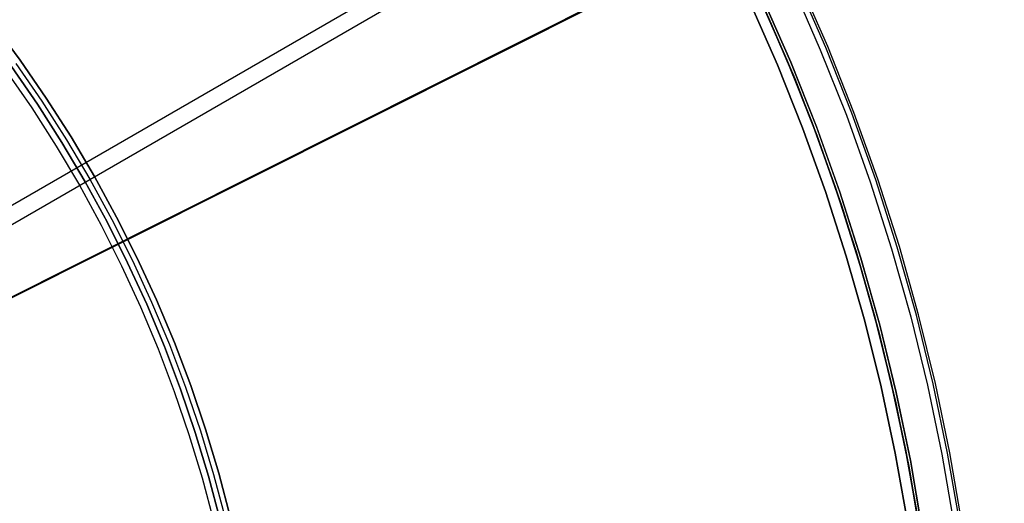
# Model space of a CAD drawing. Header units: millimetres. Extents: x 7986 to 9191, y -11326 to -10283.
# Tile 308 of 312: x 8669 to 8743, y -10641 to -10605. Entities that reach past the tile are written whole.
import ezdxf

# ---------------------------------------------------------------- set-up
doc = ezdxf.new("R2010")
doc.units = ezdxf.units.MM
doc.layers.add('BLANCO METALICO', color=7, linetype='Continuous', true_color=0xededed)
doc.layers.add('color', color=7, linetype='Continuous')
doc.layers.add('luz', color=7, linetype='Continuous')

msp = doc.modelspace()

# ---------------------------------------------------------------- linework, layer by layer
at = {"color": 7, "true_color": 0xffffff}
for p, q in [((9159.718, -10335.254, 40.649), (8648.072, -10630.653, 40.649)), ((9160.337, -10336.326, 35.29), (8648.691, -10631.725, 35.29))]:
    msp.add_line(p, q, dxfattribs=at)
at = {"layer": 'BLANCO METALICO'}
for p, q in [((8667.314, -10605.126, 143.581), (8669.362, -10607.884, 143.581)), ((8669.362, -10607.884, 141.965), (8667.314, -10605.126, 141.965)), ((8669.362, -10607.884, 140.465), (8667.314, -10605.126, 140.465)), ((8667.314, -10605.126, 142.773), (8669.362, -10607.884, 142.773)), ((8667.314, -10605.126, 141.215), (8669.362, -10607.884, 141.215)), ((8670.647, -10611.154, 143.581), (8668.711, -10608.35, 143.581)), ((8668.711, -10608.35, 141.965), (8670.647, -10611.154, 141.965)), ((8670.647, -10611.154, 142.773), (8668.711, -10608.35, 142.773)), ((8668.711, -10608.35, 140.465), (8670.647, -10611.154, 140.465)), ((8669.037, -10608.117, 143.581), (8670.98, -10610.932, 143.581)), ((8669.362, -10607.884, 143.581), (8671.313, -10610.711, 143.581)), ((8671.313, -10610.711, 141.965), (8669.362, -10607.884, 141.965)), ((8671.313, -10610.711, 140.465), (8669.362, -10607.884, 140.465)), ((8669.362, -10607.884, 142.773), (8671.313, -10610.711, 142.773)), ((8669.362, -10607.884, 141.215), (8671.313, -10610.711, 141.215)), ((8668.305, -10608.641, 139.165), (8670.231, -10611.431, 139.165)), ((8668.305, -10608.641, 139.965), (8670.231, -10611.431, 139.965)), ((8672.484, -10614.023, 143.581), (8670.647, -10611.154, 143.581)), ((8670.647, -10611.154, 141.965), (8672.484, -10614.023, 141.965)), ((8672.484, -10614.023, 142.773), (8670.647, -10611.154, 142.773)), ((8670.647, -10611.154, 140.465), (8672.484, -10614.023, 140.465)), ((8670.98, -10610.932, 143.581), (8672.825, -10613.813, 143.581)), ((8671.313, -10610.711, 143.581), (8673.166, -10613.603, 143.581)), ((8673.166, -10613.603, 141.965), (8671.313, -10610.711, 141.965)), ((8673.166, -10613.603, 140.465), (8671.313, -10610.711, 140.465)), ((8671.313, -10610.711, 142.773), (8673.166, -10613.603, 142.773)), ((8671.313, -10610.711, 141.215), (8673.166, -10613.603, 141.215)), ((8670.231, -10611.431, 139.165), (8672.059, -10614.285, 139.165)), ((8670.231, -10611.431, 139.965), (8672.059, -10614.285, 139.965)), ((8673.166, -10613.603, 143.581), (8674.917, -10616.558, 143.581)), ((8674.917, -10616.558, 141.965), (8673.166, -10613.603, 141.965)), ((8674.917, -10616.558, 140.465), (8673.166, -10613.603, 140.465)), ((8673.166, -10613.603, 142.773), (8674.917, -10616.558, 142.773)), ((8673.166, -10613.603, 141.215), (8674.917, -10616.558, 141.215)), ((8672.059, -10614.285, 139.165), (8673.788, -10617.201, 139.165)), ((8672.059, -10614.285, 139.965), (8673.788, -10617.201, 139.965)), ((8674.222, -10616.954, 143.581), (8672.484, -10614.023, 143.581)), ((8672.484, -10614.023, 141.965), (8674.222, -10616.954, 141.965)), ((8674.222, -10616.954, 142.773), (8672.484, -10614.023, 142.773)), ((8672.484, -10614.023, 140.465), (8674.222, -10616.954, 140.465)), ((8672.825, -10613.813, 143.581), (8674.57, -10616.756, 143.581)), ((8673.788, -10617.201, 139.165), (8675.415, -10620.175, 139.165)), ((8673.788, -10617.201, 139.965), (8675.415, -10620.175, 139.965)), ((8675.857, -10619.943, 143.581), (8674.222, -10616.954, 143.581)), ((8674.222, -10616.954, 141.965), (8675.857, -10619.943, 141.965)), ((8675.857, -10619.943, 142.773), (8674.222, -10616.954, 142.773)), ((8674.222, -10616.954, 140.465), (8675.857, -10619.943, 140.465)), ((8674.57, -10616.756, 143.581), (8676.211, -10619.757, 143.581)), ((8674.917, -10616.558, 143.581), (8676.566, -10619.571, 143.581)), ((8676.566, -10619.571, 141.965), (8674.917, -10616.558, 141.965)), ((8676.566, -10619.571, 140.465), (8674.917, -10616.558, 140.465)), ((8674.917, -10616.558, 142.773), (8676.566, -10619.571, 142.773)), ((8674.917, -10616.558, 141.215), (8676.566, -10619.571, 141.215)), ((8675.415, -10620.175, 139.165), (8676.938, -10623.204, 139.165)), ((8675.415, -10620.175, 139.965), (8676.938, -10623.204, 139.965)), ((8677.388, -10622.987, 143.581), (8675.857, -10619.943, 143.581)), ((8675.857, -10619.943, 141.965), (8677.388, -10622.987, 141.965)), ((8677.388, -10622.987, 142.773), (8675.857, -10619.943, 142.773)), ((8675.857, -10619.943, 140.465), (8677.388, -10622.987, 140.465)), ((8676.211, -10619.757, 143.581), (8677.749, -10622.813, 143.581)), ((8676.566, -10619.571, 143.581), (8678.109, -10622.64, 143.581)), ((8678.109, -10622.64, 141.965), (8676.566, -10619.571, 141.965)), ((8678.109, -10622.64, 140.465), (8676.566, -10619.571, 140.465)), ((8676.566, -10619.571, 142.773), (8678.109, -10622.64, 142.773)), ((8676.566, -10619.571, 141.215), (8678.109, -10622.64, 141.215)), ((8678.813, -10626.082, 143.581), (8677.388, -10622.987, 143.581)), ((8677.388, -10622.987, 141.965), (8678.813, -10626.082, 141.965)), ((8678.813, -10626.082, 142.773), (8677.388, -10622.987, 142.773)), ((8677.388, -10622.987, 140.465), (8678.813, -10626.082, 140.465)), ((8677.749, -10622.813, 143.581), (8679.18, -10625.921, 143.581)), ((8678.109, -10622.64, 143.581), (8679.546, -10625.76, 143.581)), ((8679.546, -10625.76, 141.965), (8678.109, -10622.64, 141.965)), ((8679.546, -10625.76, 140.465), (8678.109, -10622.64, 140.465)), ((8678.109, -10622.64, 142.773), (8679.546, -10625.76, 142.773)), ((8678.109, -10622.64, 141.215), (8679.546, -10625.76, 141.215)), ((8676.938, -10623.204, 139.165), (8678.356, -10626.283, 139.165)), ((8676.938, -10623.204, 139.965), (8678.356, -10626.283, 139.965)), ((8680.131, -10629.224, 143.581), (8678.813, -10626.082, 143.581)), ((8678.813, -10626.082, 141.965), (8680.131, -10629.224, 141.965)), ((8680.131, -10629.224, 142.773), (8678.813, -10626.082, 142.773)), ((8678.813, -10626.082, 140.465), (8680.131, -10629.224, 140.465)), ((8679.18, -10625.921, 143.581), (8680.502, -10629.076, 143.581)), ((8679.546, -10625.76, 143.581), (8680.874, -10628.927, 143.581)), ((8680.874, -10628.927, 141.965), (8679.546, -10625.76, 141.965)), ((8680.874, -10628.927, 140.465), (8679.546, -10625.76, 140.465)), ((8679.546, -10625.76, 142.773), (8680.874, -10628.927, 142.773)), ((8679.546, -10625.76, 141.215), (8680.874, -10628.927, 141.215)), ((8678.356, -10626.283, 139.165), (8679.667, -10629.409, 139.165)), ((8678.356, -10626.283, 139.965), (8679.667, -10629.409, 139.965)), ((8680.874, -10628.927, 143.581), (8682.092, -10632.139, 143.581)), ((8682.092, -10632.139, 141.965), (8680.874, -10628.927, 141.965)), ((8682.092, -10632.139, 140.465), (8680.874, -10628.927, 140.465)), ((8680.874, -10628.927, 142.773), (8682.092, -10632.139, 142.773)), ((8680.874, -10628.927, 141.215), (8682.092, -10632.139, 141.215)), ((8679.667, -10629.409, 139.165), (8680.869, -10632.579, 139.165)), ((8679.667, -10629.409, 139.965), (8680.869, -10632.579, 139.965)), ((8681.339, -10632.41, 143.581), (8680.131, -10629.224, 143.581)), ((8680.131, -10629.224, 141.965), (8681.339, -10632.41, 141.965)), ((8681.339, -10632.41, 142.773), (8680.131, -10629.224, 142.773)), ((8680.131, -10629.224, 140.465), (8681.339, -10632.41, 140.465)), ((8680.502, -10629.076, 143.581), (8681.716, -10632.274, 143.581)), ((8680.869, -10632.579, 139.165), (8681.961, -10635.788, 139.165)), ((8680.869, -10632.579, 139.965), (8681.961, -10635.788, 139.965)), ((8682.437, -10635.635, 143.581), (8681.339, -10632.41, 143.581)), ((8681.339, -10632.41, 141.965), (8682.437, -10635.635, 141.965)), ((8682.437, -10635.635, 142.773), (8681.339, -10632.41, 142.773)), ((8681.339, -10632.41, 140.465), (8682.437, -10635.635, 140.465)), ((8681.716, -10632.274, 143.581), (8682.818, -10635.513, 143.581)), ((8682.092, -10632.139, 143.581), (8683.198, -10635.391, 143.581)), ((8683.198, -10635.391, 141.965), (8682.092, -10632.139, 141.965)), ((8683.198, -10635.391, 140.465), (8682.092, -10632.139, 140.465)), ((8682.092, -10632.139, 142.773), (8683.198, -10635.391, 142.773)), ((8682.092, -10632.139, 141.215), (8683.198, -10635.391, 141.215)), ((8683.422, -10638.897, 143.581), (8682.437, -10635.635, 143.581)), ((8682.437, -10635.635, 141.965), (8683.422, -10638.897, 141.965)), ((8683.422, -10638.897, 142.773), (8682.437, -10635.635, 142.773)), ((8682.437, -10635.635, 140.465), (8683.422, -10638.897, 140.465)), ((8682.818, -10635.513, 143.581), (8683.807, -10638.788, 143.581)), ((8683.198, -10635.391, 143.581), (8684.192, -10638.679, 143.581)), ((8684.192, -10638.679, 141.965), (8683.198, -10635.391, 141.965)), ((8684.192, -10638.679, 140.465), (8683.198, -10635.391, 140.465)), ((8683.198, -10635.391, 142.773), (8684.192, -10638.679, 142.773)), ((8683.198, -10635.391, 141.215), (8684.192, -10638.679, 141.215)), ((8681.961, -10635.788, 139.165), (8682.941, -10639.033, 139.165)), ((8681.961, -10635.788, 139.965), (8682.941, -10639.033, 139.965)), ((8682.941, -10639.033, 139.165), (8683.809, -10642.31, 139.165)), ((8682.941, -10639.033, 139.965), (8683.809, -10642.31, 139.965)), ((8684.295, -10642.191, 143.581), (8683.422, -10638.897, 143.581)), ((8683.422, -10638.897, 141.965), (8684.295, -10642.191, 141.965)), ((8684.295, -10642.191, 142.773), (8683.422, -10638.897, 142.773)), ((8683.422, -10638.897, 140.465), (8684.295, -10642.191, 140.465)), ((8683.807, -10638.788, 143.581), (8684.683, -10642.095, 143.581)), ((8684.192, -10638.679, 143.581), (8685.071, -10641.999, 143.581)), ((8685.071, -10641.999, 141.965), (8684.192, -10638.679, 141.965)), ((8685.071, -10641.999, 140.465), (8684.192, -10638.679, 140.465)), ((8684.192, -10638.679, 142.773), (8685.071, -10641.999, 142.773)), ((8684.192, -10638.679, 141.215), (8685.071, -10641.999, 141.215))]:
    msp.add_line(p, q, dxfattribs=at)
at = {"layer": 'color', "color": 254, "true_color": 0xcad1ee}
for p, q in [((8655.514, -10632.208, -3.495), (8724.703, -10597.532, -36.481)), ((8655.514, -10632.208, -3.495), (8724.703, -10597.532, -36.481)), ((8721.671, -10599.052, -37.21), (8643.079, -10638.439, 0.259)), ((8721.671, -10599.052, -37.21), (8643.079, -10638.439, 0.259)), ((8726.979, -10602.276, -36.481), (8729.089, -10607.095, -36.481)), ((8726.979, -10602.276, -36.481), (8729.089, -10607.095, -36.481)), ((8729.497, -10606.924, -36.85), (8727.381, -10602.091, -36.85)), ((8729.65, -10606.86, -37.401), (8727.531, -10602.022, -37.401)), ((8729.65, -10606.86, -61.741), (8727.531, -10602.022, -61.741)), ((8729.65, -10606.86, -49.571), (8727.531, -10602.022, -49.571)), ((8729.65, -10606.86, -61.741), (8727.531, -10602.022, -61.741)), ((8729.65, -10606.86, -37.401), (8727.531, -10602.022, -37.401)), ((8726.882, -10608.016, -61.741), (8724.804, -10603.273, -61.741)), ((8726.882, -10608.016, -61.741), (8724.804, -10603.273, -61.741)), ((8724.806, -10603.276, -56.541), (8726.884, -10608.022, -56.541)), ((8724.806, -10603.276, -56.541), (8726.884, -10608.022, -56.541)), ((8724.806, -10603.276, -59.141), (8726.884, -10608.022, -59.141)), ((8725.887, -10608.23, -56.541), (8723.857, -10603.606, -56.541)), ((8725.887, -10608.23, -37.21), (8723.857, -10603.606, -37.21)), ((8725.887, -10608.23, -56.541), (8723.857, -10603.606, -56.541)), ((8723.857, -10603.606, -46.875), (8725.887, -10608.23, -46.875)), ((8725.887, -10608.23, -37.21), (8723.857, -10603.606, -37.21)), ((8731.446, -10611.827, -36.85), (8729.497, -10606.924, -36.85)), ((8731.601, -10611.769, -37.401), (8729.65, -10606.86, -37.401)), ((8731.601, -10611.769, -61.741), (8729.65, -10606.86, -61.741)), ((8731.601, -10611.769, -49.571), (8729.65, -10606.86, -49.571)), ((8731.601, -10611.769, -61.741), (8729.65, -10606.86, -61.741)), ((8731.601, -10611.769, -37.401), (8729.65, -10606.86, -37.401)), ((8729.089, -10607.095, -36.481), (8731.032, -10611.983, -36.481)), ((8729.089, -10607.095, -36.481), (8731.032, -10611.983, -36.481)), ((8727.76, -10612.921, -56.541), (8725.887, -10608.23, -56.541)), ((8727.76, -10612.921, -37.21), (8725.887, -10608.23, -37.21)), ((8727.76, -10612.921, -56.541), (8725.887, -10608.23, -56.541)), ((8725.887, -10608.23, -46.875), (8727.76, -10612.921, -46.875)), ((8727.76, -10612.921, -37.21), (8725.887, -10608.23, -37.21)), ((8728.794, -10612.828, -61.741), (8726.882, -10608.016, -61.741)), ((8728.794, -10612.828, -61.741), (8726.882, -10608.016, -61.741)), ((8726.884, -10608.022, -56.541), (8728.797, -10612.837, -56.541)), ((8726.884, -10608.022, -56.541), (8728.797, -10612.837, -56.541)), ((8726.884, -10608.022, -59.141), (8728.797, -10612.837, -59.141)), ((8731.032, -10611.983, -36.481), (8732.805, -10616.936, -36.481)), ((8731.032, -10611.983, -36.481), (8732.805, -10616.936, -36.481)), ((8733.224, -10616.795, -36.85), (8731.446, -10611.827, -36.85)), ((8733.381, -10616.741, -37.401), (8731.601, -10611.769, -37.401)), ((8733.381, -10616.741, -61.741), (8731.601, -10611.769, -61.741)), ((8733.381, -10616.741, -49.571), (8731.601, -10611.769, -49.571)), ((8733.381, -10616.741, -61.741), (8731.601, -10611.769, -61.741)), ((8733.381, -10616.741, -37.401), (8731.601, -10611.769, -37.401)), ((8730.539, -10617.704, -61.741), (8728.794, -10612.828, -61.741)), ((8730.539, -10617.704, -61.741), (8728.794, -10612.828, -61.741)), ((8728.797, -10612.837, -56.541), (8730.543, -10617.715, -56.541)), ((8728.797, -10612.837, -56.541), (8730.543, -10617.715, -56.541)), ((8728.797, -10612.837, -59.141), (8730.543, -10617.715, -59.141)), ((8729.472, -10617.673, -56.541), (8727.76, -10612.921, -56.541)), ((8729.472, -10617.673, -37.21), (8727.76, -10612.921, -37.21)), ((8729.472, -10617.673, -56.541), (8727.76, -10612.921, -56.541)), ((8727.76, -10612.921, -46.875), (8729.472, -10617.673, -46.875)), ((8729.472, -10617.673, -37.21), (8727.76, -10612.921, -37.21)), ((8732.805, -10616.936, -36.481), (8734.406, -10621.948, -36.481)), ((8732.805, -10616.936, -36.481), (8734.406, -10621.948, -36.481)), ((8734.829, -10621.82, -36.85), (8733.224, -10616.795, -36.85)), ((8734.988, -10621.773, -37.401), (8733.381, -10616.741, -37.401)), ((8734.988, -10621.773, -61.741), (8733.381, -10616.741, -61.741)), ((8734.988, -10621.773, -49.571), (8733.381, -10616.741, -49.571)), ((8734.988, -10621.773, -61.741), (8733.381, -10616.741, -61.741)), ((8734.988, -10621.773, -37.401), (8733.381, -10616.741, -37.401)), ((8731.023, -10622.48, -56.541), (8729.472, -10617.673, -56.541)), ((8731.023, -10622.48, -37.21), (8729.472, -10617.673, -37.21)), ((8731.023, -10622.48, -56.541), (8729.472, -10617.673, -56.541)), ((8729.472, -10617.673, -46.875), (8731.023, -10622.48, -46.875)), ((8731.023, -10622.48, -37.21), (8729.472, -10617.673, -37.21)), ((8732.115, -10622.636, -61.741), (8730.539, -10617.704, -61.741)), ((8732.115, -10622.636, -61.741), (8730.539, -10617.704, -61.741)), ((8730.543, -10617.715, -56.541), (8732.119, -10622.651, -56.541)), ((8730.543, -10617.715, -56.541), (8732.119, -10622.651, -56.541)), ((8730.543, -10617.715, -59.141), (8732.119, -10622.651, -59.141)), ((8734.406, -10621.948, -36.481), (8735.833, -10627.011, -36.481)), ((8734.406, -10621.948, -36.481), (8735.833, -10627.011, -36.481)), ((8736.261, -10626.899, -36.85), (8734.829, -10621.82, -36.85)), ((8736.421, -10626.856, -37.401), (8734.988, -10621.773, -37.401)), ((8736.421, -10626.856, -61.741), (8734.988, -10621.773, -61.741)), ((8736.421, -10626.856, -49.571), (8734.988, -10621.773, -49.571)), ((8736.421, -10626.856, -61.741), (8734.988, -10621.773, -61.741)), ((8736.421, -10626.856, -37.401), (8734.988, -10621.773, -37.401)), ((8732.41, -10627.336, -56.541), (8731.023, -10622.48, -56.541)), ((8732.41, -10627.336, -37.21), (8731.023, -10622.48, -37.21)), ((8732.41, -10627.336, -56.541), (8731.023, -10622.48, -56.541)), ((8731.023, -10622.48, -46.875), (8732.41, -10627.336, -46.875)), ((8732.41, -10627.336, -37.21), (8731.023, -10622.48, -37.21)), ((8733.52, -10627.62, -61.741), (8732.115, -10622.636, -61.741)), ((8733.52, -10627.62, -61.741), (8732.115, -10622.636, -61.741)), ((8732.119, -10622.651, -56.541), (8733.524, -10627.638, -56.541)), ((8732.119, -10622.651, -56.541), (8733.524, -10627.638, -56.541)), ((8732.119, -10622.651, -59.141), (8733.524, -10627.638, -59.141)), ((8733.631, -10632.237, -56.541), (8732.41, -10627.336, -56.541)), ((8733.631, -10632.237, -37.21), (8732.41, -10627.336, -37.21)), ((8733.631, -10632.237, -56.541), (8732.41, -10627.336, -56.541)), ((8732.41, -10627.336, -46.875), (8733.631, -10632.237, -46.875)), ((8733.631, -10632.237, -37.21), (8732.41, -10627.336, -37.21)), ((8735.833, -10627.011, -36.481), (8737.084, -10632.121, -36.481)), ((8735.833, -10627.011, -36.481), (8737.084, -10632.121, -36.481)), ((8737.516, -10632.023, -36.85), (8736.261, -10626.899, -36.85)), ((8737.677, -10631.987, -37.401), (8736.421, -10626.856, -37.401)), ((8737.677, -10631.987, -61.741), (8736.421, -10626.856, -61.741)), ((8737.677, -10631.987, -49.571), (8736.421, -10626.856, -49.571)), ((8737.677, -10631.987, -61.741), (8736.421, -10626.856, -61.741)), ((8737.677, -10631.987, -37.401), (8736.421, -10626.856, -37.401)), ((8734.751, -10632.65, -61.741), (8733.52, -10627.62, -61.741)), ((8734.751, -10632.65, -61.741), (8733.52, -10627.62, -61.741)), ((8733.524, -10627.638, -56.541), (8734.756, -10632.67, -56.541)), ((8733.524, -10627.638, -56.541), (8734.756, -10632.67, -56.541)), ((8733.524, -10627.638, -59.141), (8734.756, -10632.67, -59.141)), ((8738.756, -10637.157, -37.401), (8737.677, -10631.987, -37.401)), ((8738.756, -10637.157, -61.741), (8737.677, -10631.987, -61.741)), ((8738.756, -10637.157, -49.571), (8737.677, -10631.987, -49.571)), ((8738.756, -10637.157, -61.741), (8737.677, -10631.987, -61.741)), ((8738.756, -10637.157, -37.401), (8737.677, -10631.987, -37.401)), ((8734.686, -10637.177, -56.541), (8733.631, -10632.237, -56.541)), ((8734.686, -10637.177, -37.21), (8733.631, -10632.237, -37.21)), ((8734.686, -10637.177, -56.541), (8733.631, -10632.237, -56.541)), ((8733.631, -10632.237, -46.875), (8734.686, -10637.177, -46.875)), ((8734.686, -10637.177, -37.21), (8733.631, -10632.237, -37.21)), ((8735.809, -10637.719, -61.741), (8734.751, -10632.65, -61.741)), ((8735.809, -10637.719, -61.741), (8734.751, -10632.65, -61.741)), ((8734.756, -10632.67, -56.541), (8735.813, -10637.742, -56.541)), ((8734.756, -10632.67, -56.541), (8735.813, -10637.742, -56.541)), ((8734.756, -10632.67, -59.141), (8735.813, -10637.742, -59.141)), ((8737.084, -10632.121, -36.481), (8738.159, -10637.271, -36.481)), ((8737.084, -10632.121, -36.481), (8738.159, -10637.271, -36.481)), ((8738.593, -10637.188, -36.85), (8737.516, -10632.023, -36.85)), ((8735.572, -10642.149, -56.541), (8734.686, -10637.177, -56.541)), ((8735.572, -10642.149, -37.21), (8734.686, -10637.177, -37.21)), ((8735.572, -10642.149, -56.541), (8734.686, -10637.177, -56.541)), ((8734.686, -10637.177, -46.875), (8735.572, -10642.149, -46.875)), ((8735.572, -10642.149, -37.21), (8734.686, -10637.177, -37.21)), ((8736.691, -10642.821, -61.741), (8735.809, -10637.719, -61.741)), ((8736.691, -10642.821, -61.741), (8735.809, -10637.719, -61.741)), ((8735.813, -10637.742, -56.541), (8736.695, -10642.848, -56.541)), ((8735.813, -10637.742, -56.541), (8736.695, -10642.848, -56.541)), ((8735.813, -10637.742, -59.141), (8736.695, -10642.848, -59.141)), ((8738.159, -10637.271, -36.481), (8739.055, -10642.455, -36.481)), ((8738.159, -10637.271, -36.481), (8739.055, -10642.455, -36.481)), ((8739.492, -10642.387, -36.85), (8738.593, -10637.188, -36.85)), ((8739.655, -10642.362, -37.401), (8738.756, -10637.157, -37.401)), ((8739.655, -10642.362, -61.741), (8738.756, -10637.157, -61.741)), ((8739.655, -10642.362, -49.571), (8738.756, -10637.157, -49.571)), ((8739.655, -10642.362, -61.741), (8738.756, -10637.157, -61.741)), ((8739.655, -10642.362, -37.401), (8738.756, -10637.157, -37.401))]:
    msp.add_line(p, q, dxfattribs=at)
at = {"layer": 'luz', "color": 254, "true_color": 0xcad1ee}
for p, q in [((8454.571, -10732.99, -56.991), (8722.355, -10598.633, -56.991)), ((8722.355, -10598.633, -58.491), (8454.571, -10732.99, -58.491)), ((8724.552, -10603.203, -56.991), (8726.593, -10607.844, -56.991)), ((8726.593, -10607.844, -57.741), (8724.552, -10603.203, -57.741)), ((8726.943, -10608.687, -58.491), (8724.906, -10603.977, -58.491)), ((8724.906, -10603.977, -58.491), (8726.943, -10608.687, -58.491)), ((8725.18, -10604.587, -59.991), (8727.174, -10609.249, -59.991)), ((8725.18, -10604.587, -59.241), (8727.174, -10609.249, -59.241)), ((8726.593, -10607.844, -56.991), (8728.476, -10612.553, -56.991)), ((8728.476, -10612.553, -57.741), (8726.593, -10607.844, -57.741)), ((8728.819, -10613.463, -58.491), (8726.943, -10608.687, -58.491)), ((8726.943, -10608.687, -58.491), (8728.819, -10613.463, -58.491)), ((8727.174, -10609.249, -59.991), (8729.009, -10613.976, -59.991)), ((8727.174, -10609.249, -59.241), (8729.009, -10613.976, -59.241)), ((8728.476, -10612.553, -56.991), (8730.198, -10617.322, -56.991)), ((8730.198, -10617.322, -57.741), (8728.476, -10612.553, -57.741)), ((8730.529, -10618.301, -58.491), (8728.819, -10613.463, -58.491)), ((8728.819, -10613.463, -58.491), (8730.529, -10618.301, -58.491)), ((8729.009, -10613.976, -59.991), (8730.683, -10618.762, -59.991)), ((8729.009, -10613.976, -59.241), (8730.683, -10618.762, -59.241)), ((8730.198, -10617.322, -56.991), (8731.758, -10622.146, -56.991)), ((8731.758, -10622.146, -57.741), (8730.198, -10617.322, -57.741)), ((8732.073, -10623.194, -58.491), (8730.529, -10618.301, -58.491)), ((8730.529, -10618.301, -58.491), (8732.073, -10623.194, -58.491)), ((8730.683, -10618.762, -59.991), (8732.194, -10623.603, -59.991)), ((8730.683, -10618.762, -59.241), (8732.194, -10623.603, -59.241)), ((8731.758, -10622.146, -56.991), (8733.154, -10627.021, -56.991)), ((8733.154, -10627.021, -57.741), (8731.758, -10622.146, -57.741)), ((8733.448, -10628.138, -58.491), (8732.073, -10623.194, -58.491)), ((8732.073, -10623.194, -58.491), (8733.448, -10628.138, -58.491)), ((8732.194, -10623.603, -59.991), (8733.54, -10628.491, -59.991)), ((8732.194, -10623.603, -59.241), (8733.54, -10628.491, -59.241)), ((8733.154, -10627.021, -56.991), (8734.383, -10631.94, -56.991)), ((8734.383, -10631.94, -57.741), (8733.154, -10627.021, -57.741)), ((8734.654, -10633.126, -58.491), (8733.448, -10628.138, -58.491)), ((8733.448, -10628.138, -58.491), (8734.654, -10633.126, -58.491)), ((8733.54, -10628.491, -59.991), (8734.72, -10633.423, -59.991)), ((8733.54, -10628.491, -59.241), (8734.72, -10633.423, -59.241)), ((8734.383, -10631.94, -56.991), (8735.446, -10636.898, -56.991)), ((8735.446, -10636.898, -57.741), (8734.383, -10631.94, -57.741)), ((8735.687, -10638.152, -58.491), (8734.654, -10633.126, -58.491)), ((8734.654, -10633.126, -58.491), (8735.687, -10638.152, -58.491)), ((8734.72, -10633.423, -59.991), (8735.732, -10638.391, -59.991)), ((8734.72, -10633.423, -59.241), (8735.732, -10638.391, -59.241)), ((8735.446, -10636.898, -56.991), (8736.341, -10641.889, -56.991)), ((8736.341, -10641.889, -57.741), (8735.446, -10636.898, -57.741)), ((8736.548, -10643.211, -58.491), (8735.687, -10638.152, -58.491)), ((8735.687, -10638.152, -58.491), (8736.548, -10643.211, -58.491)), ((8735.732, -10638.391, -59.991), (8736.576, -10643.391, -59.991)), ((8735.732, -10638.391, -59.241), (8736.576, -10643.391, -59.241))]:
    msp.add_line(p, q, dxfattribs=at)

doc.saveas('drawing.dxf')
